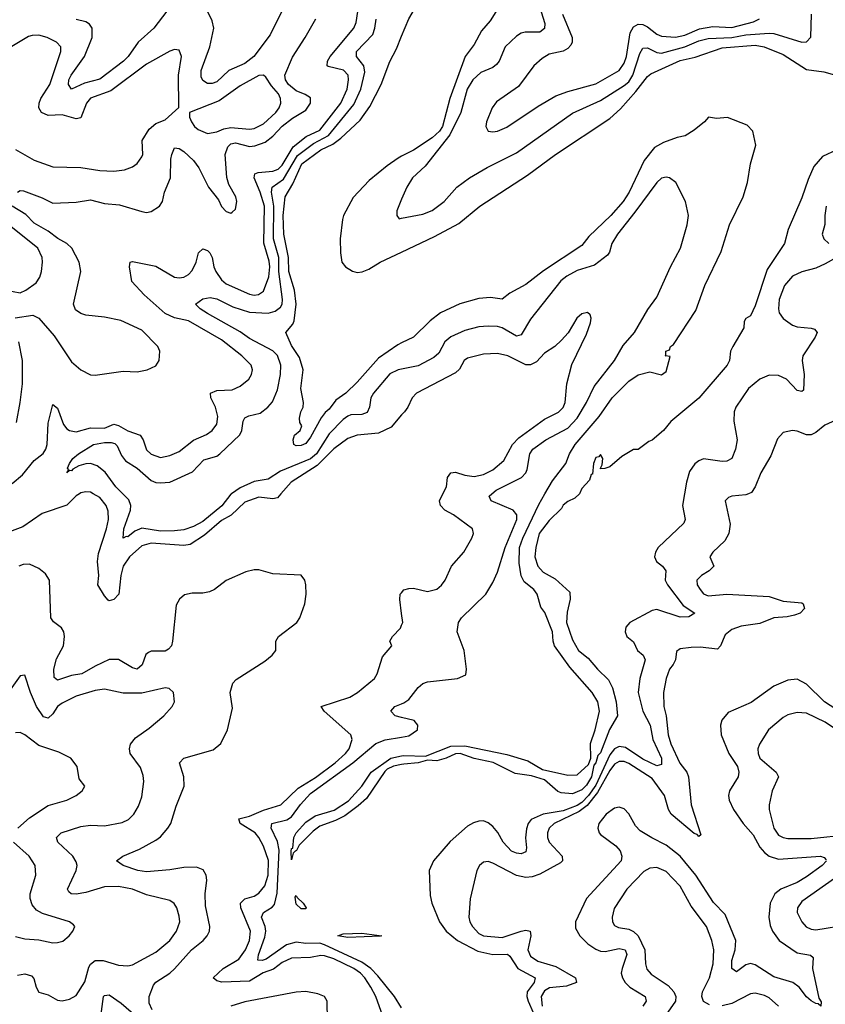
# Model space of a CAD drawing. Header units: inches. Extents: x 1843162 to 1959474, y 907081 to 1016326.
# Tile 561 of 656: x 1938368 to 1941810, y 957817 to 962027. Entities that reach past the tile are written whole.
import ezdxf

# ---------------------------------------------------------------- set-up
doc = ezdxf.new("R2010")
doc.units = ezdxf.units.IN
doc.header["$MEASUREMENT"] = 0
for name, color, linetype in [('B9935', 7, 'Continuous'), ('B9936', 7, 'Continuous'), ('B9945', 7, 'Continuous'), ('B9946', 7, 'Continuous')]:
    doc.layers.add(name, color=color, linetype=linetype)

msp = doc.modelspace()

# ---------------------------------------------------------------- linework, layer by layer
at = {"layer": 'B9935', "color": 5}
for points, elevation in [([(1938624, 960000), (1938610, 959990.8), (1938569.5, 959950.6), (1938463.8, 959916.2), (1938381.4, 959858.6), (1938312.6, 959832.6)], 480), ([(1939484.5, 960000), (1939470, 959983.2), (1939450, 959978.9), (1939390, 959985.6), (1939330, 959964), (1939272, 959908), (1939230, 959885.4), (1939157.7, 959822.3), (1939096.5, 959783.5), (1939070, 959778.8), (1938930, 959788.1), (1938890, 959778), (1938837.7, 959730), (1938810.5, 959690), (1938800.7, 959650), (1938791.2, 959570), (1938770, 959547.5), (1938750, 959542.6), (1938745.6, 959545.6), (1938730, 959563.1), (1938702.4, 959610), (1938706.7, 959650), (1938701.2, 959710), (1938704.3, 959744.3), (1938739.6, 959850), (1938747.3, 959890), (1938746.1, 959926.1), (1938737, 959950), (1938710, 959984.4), (1938682.2, 960000)], 480), ([(1939273.6, 960000), (1939270, 959997.5), (1939231.3, 959948.7), (1939150, 959881.5), (1939110, 959859.6), (1939070, 959845.4), (1939030, 959840.8), (1938970, 959839.9), (1938890, 959852.2), (1938860.6, 959839.4), (1938830, 959815.1), (1938823.4, 959816.6), (1938810, 959809.7), (1938813.6, 959850), (1938840.9, 959930), (1938843, 959950), (1938834.6, 959974.6), (1938809.3, 960000)], 460), ([(1938933.9, 957794), (1938921.6, 957821.6), (1938921.1, 957850), (1938940.4, 957899.6), (1938950, 957911.4), (1939009.8, 957950), (1939030, 957968.4), (1939102.8, 958050), (1939151.3, 958090), (1939169.2, 958110), (1939178.7, 958130), (1939181, 958150), (1939161.7, 958238.3), (1939161.1, 958290), (1939167.3, 958347.3), (1939164.5, 958370), (1939151.9, 958391.9), (1939123.4, 958403.4), (1939070, 958402.5), (1939010, 958392.6), (1938910, 958384.3), (1938872.3, 958390), (1938809.6, 958410), (1938782, 958430), (1938809.4, 958450), (1938879.9, 958480.1), (1938950, 958518.5), (1938970, 958533.7), (1939001.6, 958570), (1939013.5, 958590), (1939036, 958664), (1939070.7, 958750), (1939068.9, 958790), (1939051.2, 958850), (1939070, 958870.2), (1939195.2, 958904.8), (1939227.8, 958932.2), (1939255.5, 958990), (1939276.7, 959083.3), (1939267.6, 959150), (1939278.8, 959190), (1939293.5, 959206.5), (1939415.2, 959284.8), (1939446.6, 959310), (1939463.1, 959330), (1939462.2, 959370), (1939473.7, 959390), (1939552.2, 959450), (1939565, 959470), (1939586.4, 959530), (1939591.8, 959570), (1939590.9, 959610.9), (1939586, 959630), (1939570, 959651.5), (1939450, 959657.7), (1939390, 959674.6), (1939370, 959674.8), (1939334.3, 959665.7), (1939250, 959628.8), (1939200.2, 959590), (1939179.5, 959580.5), (1939150, 959574.4), (1939104.7, 959575.3), (1939072, 959568), (1939050.2, 959549.8), (1939036.3, 959523.7), (1939021, 959370), (1939016.8, 959350), (1939004.5, 959335.5), (1938990, 959327.5), (1938930, 959327.3), (1938918, 959322), (1938907.7, 959312.3), (1938891.4, 959268.6), (1938870, 959250.6), (1938850, 959255.5), (1938790.7, 959290.7), (1938750, 959291.4), (1938690, 959263.5), (1938633.8, 959230), (1938590, 959222.7), (1938530, 959203.6), (1938514.8, 959214.8), (1938513.6, 959250), (1938525.9, 959294.1), (1938555.3, 959350), (1938559.9, 959390), (1938556.2, 959410), (1938547.1, 959427.2), (1938512.6, 959452.6), (1938501.3, 959470), (1938495, 959630), (1938478.2, 959658.2), (1938450, 959680.2), (1938410, 959698.3), (1938382.7, 959697.3), (1938364.2, 959690)], 520), ([(1940000, 959488), (1939992, 959548), (1939994, 959570), (1940000, 959577)], 480), ([(1939926.7, 957746.7), (1939890.3, 957850), (1939868.5, 957890), (1939842.7, 957930), (1939824.2, 957950), (1939796.1, 957970), (1939710, 958011.8), (1939670, 958025), (1939654.5, 958025.5), (1939610, 958017.1), (1939530, 958014.1), (1939490, 957996.4), (1939452.4, 957967.6), (1939408.8, 957951.2), (1939350, 957916.4), (1939231.6, 957911.6), (1939210, 957917), (1939194.8, 957930), (1939237.9, 957970), (1939304.1, 958010), (1939333.3, 958050), (1939350.6, 958090), (1939354.6, 958130), (1939312.2, 958230), (1939311.2, 958250), (1939330, 958268.2), (1939370, 958279.6), (1939390, 958292.5), (1939415.6, 958324.4), (1939429.6, 958370), (1939431.4, 958431.4), (1939410, 958494), (1939390.4, 958530), (1939373.6, 958550), (1939309.8, 958590), (1939304.4, 958610), (1939350, 958621.1), (1939410, 958646.8), (1939483.2, 958670), (1939558.4, 958741.6), (1939632.5, 958787.5), (1939716, 958850), (1939760.1, 958890), (1939775.8, 958910), (1939788.6, 958950), (1939783.2, 958970), (1939668.5, 959070), (1939655.6, 959090), (1939778.9, 959130), (1939812, 959150), (1939884.4, 959210), (1939895, 959230), (1939917.9, 959302.1), (1939958, 959350), (1939949.4, 959370), (1939960.9, 959390), (1939994.7, 959425.3), (1940000, 959438)], 480), ([(1938358.7, 957941.3), (1938390, 957947.1), (1938418.9, 957938.9), (1938428.2, 957928.2), (1938438.6, 957890), (1938450, 957869.3), (1938490, 957858.4), (1938530, 957834.4), (1938550, 957832.4), (1938581.2, 957838.8), (1938610, 957854.9), (1938646.8, 957913.2), (1938663.6, 957976.4), (1938670.7, 957989.3), (1938690, 958004.5), (1938725, 958005), (1938790, 957983.9), (1938830, 957981.5), (1938850, 957986.5), (1938950, 958039.7), (1939009.8, 958090), (1939038, 958130), (1939051.7, 958170), (1939050, 958194), (1939039.3, 958230), (1939028.1, 958248.1), (1939010, 958260.4), (1938910, 958285.4), (1938849.4, 958309.4), (1938790, 958321.2), (1938730, 958319.9), (1938650, 958295.4), (1938610, 958288.1), (1938587.6, 958290), (1938577.8, 958297.8), (1938571.7, 958310), (1938609.8, 958390), (1938613.4, 958410), (1938610, 958426), (1938595.4, 958450), (1938530.8, 958510), (1938525.1, 958530), (1938545.6, 958550), (1938630, 958576.8), (1938670, 958582.5), (1938730, 958580.1), (1938806, 958594), (1938832.4, 958607.6), (1938856, 958630), (1938876.3, 958663.7), (1938890, 958704.9), (1938898, 958770), (1938895.4, 958795.4), (1938883.9, 958830), (1938840.6, 958890), (1938837, 958910), (1938841, 958930), (1938862.9, 958957.1), (1938921.7, 958998.3), (1938983.6, 959050), (1939019.3, 959090), (1939029.2, 959110), (1939025.2, 959150), (1939007, 959167), (1938990, 959169.6), (1938890, 959148), (1938810, 959148), (1938730, 959164.2), (1938690, 959159), (1938610, 959134.5), (1938550, 959104.6), (1938529.4, 959090.6), (1938510, 959058.8), (1938490, 959040.9), (1938470, 959046.7), (1938440.4, 959090), (1938414, 959150), (1938390, 959223.7), (1938370, 959222), (1938250, 959055.9)], 540), ([(1940000, 959043.1), (1939971.8, 959050), (1939954.3, 959070), (1939971.5, 959090), (1940000, 959101.6)], 460), ([(1938359.9, 958570), (1938410, 958614.3), (1938490, 958667.3), (1938570, 958689.3), (1938609.6, 958710), (1938635.6, 958730), (1938647, 958750), (1938621.5, 958781.5), (1938613.5, 958833.5), (1938586, 958870), (1938535.5, 958895.6), (1938450, 958923.5), (1938390, 958969.8), (1938370, 958979.8), (1938350, 958978.5)], 560), ([(1940000, 957802.1), (1939969.1, 957850), (1939898.6, 957938.6), (1939867.7, 957970), (1939830, 957997.8), (1939670, 958072.2), (1939650, 958078), (1939590, 958076.5), (1939550, 958082.4), (1939508, 958072), (1939421, 958010), (1939403.9, 958003.9), (1939385.3, 958005.3), (1939388.3, 958028.3), (1939415.8, 958104.2), (1939419.9, 958130), (1939417.1, 958150), (1939401.5, 958190), (1939409.3, 958210), (1939446.8, 958233.2), (1939456.2, 958243.8), (1939468.3, 958291.7), (1939476.3, 958476.3), (1939470, 958513.6), (1939441.8, 958570), (1939446, 958590), (1939510, 958605.6), (1939530, 958618.7), (1939568.1, 958671.9), (1939610, 958717.9), (1939791, 958849), (1939890, 958932.5), (1939930, 958948.4), (1940000, 958959.7)], 460), ([(1940000, 958842.2), (1939965.3, 958834.7), (1939937.6, 958822.4), (1939927.6, 958812.4), (1939850, 958697.4), (1939813.9, 958666.1), (1939756.9, 958623.1), (1939717, 958603), (1939650, 958579.1), (1939621.8, 958558.1), (1939562.4, 958497.6), (1939550, 958472.3), (1939546.8, 958473.2), (1939537.1, 958462.9), (1939530, 958435.3), (1939528.6, 958470), (1939530, 958482.8), (1939535.1, 958484.9), (1939539.8, 958530), (1939549.8, 958550), (1939590, 958595.9), (1939630, 958622.7), (1939712.2, 958647.8), (1939773, 958687), (1939829.7, 958750), (1939869.7, 958810), (1939954, 958870), (1940000, 958879.3)], 440), ([(1938350, 958107.5), (1938390, 958096.5), (1938450, 958093.2), (1938510, 958080.7), (1938530, 958081.5), (1938552.4, 958087.6), (1938579.7, 958110), (1938595.6, 958130), (1938603.7, 958150), (1938597.7, 958157.7), (1938581.2, 958170), (1938465, 958205), (1938440.2, 958220.2), (1938421.9, 958241.9), (1938412.8, 958270), (1938413, 958290), (1938437.6, 958370), (1938434, 958410), (1938408.7, 958450), (1938341.5, 958510)], 560), ([(1938714.9, 957765.1), (1938726.6, 957850), (1938730, 957855.5), (1938750, 957857.6), (1938802.2, 957822.2), (1938887.4, 957747.4)], 520), ([(1939683.2, 957750), (1939682.3, 957830), (1939669.7, 957850), (1939642.5, 957862.5), (1939590, 957871.3), (1939550, 957869), (1939330, 957828.3), (1939270, 957808.8)], 520)]:
    msp.add_lwpolyline(points, dxfattribs=dict(at, elevation=elevation))
at = {"layer": 'B9935', "color": 5, "elevation": 440}
for points in [[(1939570, 958225.1), (1939550, 958245.6), (1939544.4, 958275.6), (1939550, 958282.8), (1939553.8, 958273.8), (1939579.5, 958250), (1939592, 958230), (1939590, 958226)], [(1939770, 958102.3), (1939727.6, 958110), (1939750, 958118.7), (1939830, 958120.7), (1939916, 958110), (1939910, 958108.2)]]:
    msp.add_lwpolyline(points, close=True, dxfattribs=at)
at = {"layer": 'B9936', "color": 5}
for points, elevation in [([(1938336, 960044), (1938379.5, 960080.5), (1938430, 960141.5), (1938467.7, 960172.3), (1938480.1, 960190), (1938485.4, 960210), (1938490, 960302), (1938510, 960381.3), (1938530, 960366.5), (1938555.7, 960295.7), (1938570, 960276.8), (1938581.5, 960270), (1938610, 960264.1), (1938670, 960281.6), (1938730, 960280.9), (1938770, 960297.3), (1938790, 960292.4), (1938830, 960268.3), (1938882.7, 960250), (1938895.1, 960230), (1938910, 960187.5), (1938930, 960169.5), (1938970, 960154.8), (1939010, 960163.5), (1939050, 960180.5), (1939110, 960229.2), (1939166.9, 960253.1), (1939190.6, 960270), (1939210, 960297), (1939214.9, 960330), (1939204.1, 960370), (1939184.6, 960410), (1939183.7, 960430), (1939210, 960441), (1939275.8, 960444.2), (1939310, 960459.3), (1939346.4, 960490), (1939358.4, 960510), (1939362.2, 960530), (1939356.5, 960550), (1939317.7, 960590), (1939230, 960658.5), (1939090, 960738.9), (1939030, 960751.5), (1938990, 960770.7), (1938899.5, 960850), (1938847.5, 960907.5), (1938837.7, 960970), (1938839.5, 960990), (1938850, 960993.4), (1938950, 960973.1), (1939030, 960926.5), (1939050, 960923.1), (1939070, 960926.4), (1939090, 960937.6), (1939105.1, 960954.9), (1939122.7, 960990), (1939131.6, 961030), (1939150, 961047.6), (1939170, 961039.6), (1939179.8, 961030), (1939190.8, 961010), (1939197, 960970), (1939206.2, 960950), (1939230, 960913.9), (1939250, 960897.2), (1939350, 960853.3), (1939370, 960849.6), (1939387.8, 960852.2), (1939410, 960865.5), (1939432.1, 960928), (1939437.2, 960970), (1939434.3, 960994.3), (1939411.8, 961071.8), (1939413.8, 961230), (1939395.9, 961290), (1939369.2, 961350), (1939372.8, 961367.2), (1939386.4, 961373.6), (1939450, 961379.5), (1939472.7, 961387.3), (1939490, 961404.4), (1939537, 961483), (1939592.4, 961527.6), (1939650, 961554.6), (1939740.6, 961670), (1939766.8, 961730), (1939773.3, 961770), (1939771.5, 961790), (1939751.2, 961811.2), (1939686.5, 961826.5), (1939682, 961830), (1939682.6, 961850), (1939694.4, 961870), (1939796.1, 961990), (1939805.4, 962014.6), (1939816.6, 962090)], 480), ([(1938996.8, 962063.2), (1938940.8, 961990), (1938874.2, 961930), (1938831.4, 961870), (1938811.1, 961848.9), (1938710, 961772.5), (1938644.8, 961755.2), (1938590, 961729), (1938576.2, 961750), (1938578.4, 961770), (1938587.8, 961790), (1938645.2, 961870), (1938677.3, 961950), (1938677.9, 961990), (1938666.9, 962006.9), (1938650, 962017.9), (1938610, 962027)], 520), ([(1939490, 962066.6), (1939438.6, 961961.4), (1939369.1, 961870), (1939330, 961838.9), (1939262.2, 961810), (1939210, 961760.3), (1939190, 961753.9), (1939170, 961753.7), (1939150, 961766.1), (1939142.8, 961782.8), (1939143.6, 961810), (1939180.8, 961910), (1939197.2, 961990), (1939190, 962021.7), (1939168.1, 962068.1)], 520), ([(1938358.9, 961290), (1938370, 961296.3), (1938384.4, 961295.6), (1938464.6, 961264.6), (1938510, 961242), (1938610, 961246), (1938670, 961256), (1938730, 961240.4), (1938795.1, 961235.1), (1938890, 961206.6), (1938910, 961203), (1938930, 961207.3), (1938965.8, 961230), (1938978.4, 961250), (1938986.6, 961290), (1939012.5, 961350), (1939014.4, 961430), (1939017.5, 961450), (1939030, 961478.9), (1939050, 961476.3), (1939070, 961462.7), (1939110, 961424.6), (1939133, 961393), (1939175.4, 961310), (1939216.9, 961256.9), (1939230, 961227.6), (1939250, 961206.9), (1939270, 961200.2), (1939276, 961204), (1939290, 961216.4), (1939295.2, 961250), (1939291.8, 961270), (1939261.6, 961321.6), (1939252.7, 961352.7), (1939246, 961450), (1939256.7, 961483.3), (1939270, 961496.3), (1939290, 961500.7), (1939350, 961484.2), (1939372.9, 961487.1), (1939416.4, 961503.6), (1939450, 961528.2), (1939490, 961571.9), (1939534.2, 961605.8), (1939590, 961640.1), (1939611.1, 961670), (1939610, 961692.9), (1939587.5, 961707.5), (1939550, 961721.9), (1939516.9, 961750), (1939504.3, 961770), (1939501.4, 961790), (1939533.2, 961866.8), (1939588.2, 961950), (1939633.7, 962030)], 520), ([(1938809.3, 960000), (1938779.5, 960030), (1938732.7, 960092.7), (1938698.8, 960118.8), (1938670, 960129.8), (1938650, 960128.4), (1938620.4, 960119.6), (1938594.6, 960105.4), (1938590, 960098.4), (1938580.5, 960099.5), (1938569.4, 960089.4), (1938578, 960102), (1938572.7, 960110), (1938581.1, 960130), (1938595.4, 960150), (1938619.7, 960170), (1938683.1, 960210), (1938730, 960218.8), (1938758.4, 960218.4), (1938774.2, 960214.1), (1938785.2, 960205.2), (1938802.9, 960162.9), (1938820.3, 960140.3), (1938870, 960109), (1938930, 960056.3), (1938950, 960047.8), (1938970, 960046.2), (1939010, 960050.1), (1939105.7, 960094.3), (1939154.6, 960145.4), (1939210, 960160.1), (1939223, 960170), (1939308.3, 960251.7), (1939317.7, 960270), (1939322.8, 960310), (1939330, 960324), (1939347.3, 960332.7), (1939395.3, 960344.7), (1939428, 960370), (1939447.6, 960392.4), (1939470, 960444.9), (1939481.9, 960510), (1939483.8, 960550), (1939470, 960590.5), (1939450, 960611.2), (1939350, 960664.2), (1939310, 960691.9), (1939169.8, 960770), (1939138.5, 960790), (1939118.7, 960810), (1939150, 960832.7), (1939181.7, 960838.3), (1939210, 960833.7), (1939278.6, 960798.6), (1939350, 960775.7), (1939430, 960772.4), (1939459.8, 960780.2), (1939482.1, 960797.9), (1939489.4, 960810), (1939490.8, 960830), (1939475.3, 960950), (1939474.6, 961010), (1939451.9, 961090), (1939454.3, 961230), (1939444.5, 961290), (1939446.1, 961310), (1939495.5, 961344.5), (1939554.3, 961445.7), (1939623.2, 961496.8), (1939687.8, 961532.2), (1939795.3, 961664.7), (1939826.2, 961730), (1939843, 961803), (1939838.1, 961830), (1939806.9, 961870), (1939807.3, 961890), (1939876.9, 961963.1), (1939885.9, 961990), (1939890.4, 962029.6)], 460), ([(1938350, 961471.5), (1938430, 961426), (1938510, 961397.8), (1938630, 961394.4), (1938710, 961382.2), (1938770, 961378.5), (1938815.2, 961384.8), (1938850, 961398), (1938870, 961411.7), (1938890, 961440.5), (1938893.5, 961450), (1938891.2, 961510), (1938921.4, 961558.6), (1938950, 961583.1), (1938990, 961598.8), (1939048.2, 961651.8), (1939046.8, 961790), (1939059.2, 961870), (1939050, 961896.2), (1939030, 961898.9), (1939010, 961892.1), (1938910, 961836.3), (1938757.3, 961722.7), (1938670, 961691.3), (1938653.5, 961670), (1938630, 961607.6), (1938610, 961602.6), (1938550, 961619.9), (1938490, 961616.7), (1938461.6, 961630), (1938449.9, 961650), (1938451.1, 961670), (1938458.8, 961690), (1938496.4, 961750), (1938543.2, 961890), (1938543.5, 961910), (1938525.7, 961930), (1938486, 961950), (1938450, 961960.1), (1938421.2, 961958.8), (1938405.9, 961954.1), (1938305.4, 961894.6)], 540), ([(1940000, 960644.8), (1939983.5, 960636.5), (1939900.8, 960579.2), (1939810, 960477.2), (1939761.1, 960430), (1939719.4, 960400.6), (1939690, 960361.5), (1939673.3, 960346.7), (1939655.6, 960324.4), (1939610, 960241.6), (1939590, 960215.1), (1939570, 960206), (1939550, 960205.1), (1939539, 960210), (1939537.2, 960230), (1939542.7, 960250), (1939566.6, 960270), (1939574, 960290), (1939564.5, 960304.5), (1939563.1, 960323.1), (1939568.9, 960350), (1939579.7, 960370), (1939581, 960390), (1939569.1, 960450), (1939578.6, 960530), (1939563.1, 960583.1), (1939530, 960633.6), (1939505.6, 960690), (1939535.4, 960724.6), (1939541.4, 960738.6), (1939549.6, 960810), (1939542.1, 960870), (1939517.6, 960950), (1939516.9, 961010), (1939497, 961110), (1939494.2, 961190), (1939502.3, 961270), (1939535.7, 961324.3), (1939573, 961410), (1939655.3, 961470), (1939705.7, 961494.3), (1939740.2, 961519.8), (1939823.2, 961596.8), (1939864.1, 961655.9), (1939912.1, 961750), (1939950, 961847.7), (1939977.9, 961902.1), (1940000, 961955.7)], 440), ([(1940000, 961443.3), (1939984.7, 961435.3), (1939937.5, 961402.5), (1939860.9, 961339.1), (1939793.2, 961266.8), (1939750.9, 961190), (1939747.4, 961172.6), (1939737.1, 961090), (1939738.5, 961030), (1939745, 960990), (1939760.2, 960970), (1939790, 960951.2), (1939810, 960946.3), (1939831.3, 960948.7), (1939859.9, 960960.1), (1939907.5, 960990), (1940000, 961033.2)], 440), ([(1938348.4, 960751.6), (1938423.9, 960763.9), (1938450.5, 960750.5), (1938515.6, 960675.6), (1938590, 960563.5), (1938630, 960529.4), (1938670, 960508.6), (1938690, 960507.5), (1938810, 960524.1), (1938870, 960520.6), (1938912.3, 960530), (1938950, 960546.7), (1938963.5, 960570), (1938967.1, 960610), (1938958, 960630), (1938890, 960699.2), (1938800.4, 960740.3), (1938730, 960755.1), (1938650, 960763), (1938628.9, 960770), (1938606.8, 960786.8), (1938598.5, 960810), (1938629.2, 960950), (1938621.7, 960990), (1938591.5, 961050), (1938569.9, 961069.9), (1938531.1, 961091.1), (1938490, 961123.1), (1938430, 961156.5), (1938393.8, 961193.8), (1938335.4, 961230)], 520), ([(1940000, 961259), (1939979.1, 961210), (1939978.8, 961190), (1939990, 961176), (1940000, 961177.9)], 460), ([(1938310.1, 960870.1), (1938370, 960859.4), (1938394.3, 960870), (1938437.8, 960902.2), (1938454.1, 960925.9), (1938461, 960950), (1938466, 960990), (1938463.5, 961010), (1938445, 961050), (1938330, 961142.5)], 540), ([(1938354.9, 960305.1), (1938370.6, 960390), (1938379.6, 960470), (1938379.9, 960570), (1938364.2, 960650)], 520), ([(1940000, 960533), (1939984.4, 960530), (1939950, 960512.9), (1939879.2, 960430), (1939868.6, 960410), (1939862, 960370), (1939852.4, 960347.6), (1939830, 960338.9), (1939783.3, 960336.7), (1939770, 960332.2), (1939750, 960316.7), (1939690, 960255.9), (1939635.5, 960170), (1939610, 960149.3), (1939483, 960097), (1939430, 960062.4), (1939370, 960052.9), (1939310, 960024.9), (1939273.6, 960000)], 460), ([(1940000, 960336.8), (1939954.8, 960285.2), (1939900.6, 960259.4), (1939810, 960250.8), (1939770, 960235.5), (1939710, 960191.8), (1939639.4, 960120.6), (1939527.8, 960050), (1939484.5, 960000)], 480), ([(1938682.2, 960000), (1938670, 960006.9), (1938650, 960008.5), (1938630, 960003.9), (1938624, 960000)], 480)]:
    msp.add_lwpolyline(points, dxfattribs=dict(at, elevation=elevation))
at = {"layer": 'B9936', "color": 5, "elevation": 540}
msp.add_lwpolyline([(1939410, 961788.8), (1939390, 961787.4), (1939310, 961743.4), (1939219.7, 961680.3), (1939093.4, 961630), (1939093.7, 961610), (1939102, 961590), (1939114.3, 961570), (1939130, 961557.6), (1939170, 961540.6), (1939210, 961546.7), (1939240.5, 961559.5), (1939270, 961565.1), (1939350, 961558.7), (1939370, 961561.6), (1939410, 961581.3), (1939463, 961630), (1939477.3, 961650), (1939484.2, 961670), (1939482.7, 961690), (1939474.1, 961710), (1939444, 961744), (1939420.4, 961780.4)], close=True, dxfattribs=at)
at = {"layer": 'B9945', "color": 5}
for points, elevation in [([(1940759.8, 960000), (1940739.5, 959980.5), (1940710, 959966.6), (1940690, 959951.1), (1940682.8, 959937.3), (1940630, 959885.6), (1940587.5, 959830), (1940572.6, 959770), (1940569.4, 959730.6), (1940582.3, 959690), (1940604.7, 959664.7), (1940656.2, 959636.2), (1940719.2, 959579.2), (1940720.3, 959550), (1940706.5, 959493.5), (1940704.5, 959450), (1940730, 959375.5), (1940756.1, 959330), (1940796.8, 959296.8), (1940836.1, 959250), (1940883.8, 959203.8), (1940901.3, 959170), (1940916.8, 959110), (1940922, 959050), (1940888.2, 958991.8), (1940850, 958892.9), (1940838.7, 958881.3), (1940830, 958849.8), (1940820.8, 958839.2), (1940811.3, 958790), (1940790, 958754.5), (1940770, 958734), (1940730, 958716.8), (1940681.7, 958721.7), (1940667.2, 958727.2), (1940610, 958776.4), (1940554.2, 958794.2), (1940484.7, 958804.7), (1940390.9, 958850.9), (1940310, 958868.4), (1940250, 958889.8), (1940230, 958887.8), (1940190, 958869.8), (1940150, 958858.5), (1940110, 958860.5), (1940071.1, 958848.9), (1940010, 958844.4), (1940000, 958842.2)], 440), ([(1940000, 958879.3), (1940010, 958881.4), (1940102, 958878), (1940210, 958920.8), (1940270, 958922.3), (1940450, 958885.2), (1940538.5, 958858.5), (1940601.3, 958821.3), (1940710, 958796.3), (1940750, 958798.4), (1940797.6, 958842.4), (1940808.9, 958870), (1940807.2, 958932.8), (1940827.2, 958990), (1940844.7, 959070), (1940838, 959110), (1940813.7, 959150), (1940719, 959259), (1940653.1, 959350), (1940646.9, 959370), (1940644.8, 959410), (1940612.2, 959492.2), (1940595.3, 959515.3), (1940578.9, 959570), (1940564.5, 959590), (1940524, 959624), (1940510, 959649.2), (1940502.5, 959702.5), (1940503.3, 959770), (1940517.1, 959810), (1940585.5, 959954.5), (1940612.4, 960000)], 440), ([(1940000, 959101.6), (1940010, 959105.7), (1940030, 959121), (1940070, 959171.6), (1940090, 959189.2), (1940110, 959196.5), (1940238, 959210), (1940274.9, 959225.1), (1940277, 959250), (1940267.7, 959330), (1940236.5, 959410), (1940243.4, 959450), (1940255.4, 959470), (1940359.4, 959570), (1940390, 959620.3), (1940410, 959665.3), (1940442, 959770), (1940491.9, 959890), (1940492.8, 959910), (1940476.5, 959930), (1940381.8, 959970), (1940373.6, 959990), (1940385.4, 960000)], 460), ([(1940000, 959577), (1940010, 959588.7), (1940030, 959594.4), (1940050, 959595.8), (1940110, 959582.3), (1940150, 959592), (1940170, 959608.5), (1940185.4, 959630), (1940213.3, 959690), (1940265.7, 959750), (1940300.5, 959810), (1940306.3, 959830), (1940302.9, 959850), (1940221.5, 959910), (1940184.5, 959930), (1940165.6, 959950), (1940161.9, 959970), (1940176.6, 960000)], 480), ([(1941208.5, 960000), (1941200.2, 959950), (1941211, 959890), (1941206.3, 959873.7), (1941096.5, 959770), (1941084.4, 959750), (1941080.8, 959730), (1941089.2, 959710), (1941114.4, 959690), (1941128.2, 959670), (1941125.2, 959630), (1941136.1, 959610), (1941202.5, 959522.5), (1941253, 959490), (1941226.3, 959473.7), (1941190, 959472.2), (1941090, 959504.7), (1941070, 959500.2), (1940974.9, 959450), (1940957.3, 959430), (1940954.3, 959410), (1940962.4, 959390), (1940990, 959367.4), (1941008.1, 959330), (1941031.8, 959310), (1941040.1, 959290), (1941017.1, 959210), (1941010.6, 959150), (1941030.1, 959070), (1941061.1, 959010), (1941073, 958950), (1941109.7, 958870), (1941110, 958842.3), (1941090, 958836.6), (1941030, 958865), (1940955.8, 958915.8), (1940930, 958919.8), (1940910, 958908.8), (1940890, 958883.6), (1940830, 958754.7), (1940798.7, 958710), (1940770, 958680.1), (1940750, 958666.5), (1940690, 958643.9), (1940605.2, 958630), (1940553, 958607), (1940540.1, 958590), (1940532.8, 958567.2), (1940529.1, 958529.1), (1940533.9, 958486.1), (1940530, 958469.8), (1940510, 958461), (1940490, 958463.2), (1940470, 958471.9), (1940434, 958510), (1940411.2, 958551.2), (1940390, 958577.4), (1940370, 958593.3), (1940350, 958601.1), (1940330, 958600.5), (1940306.5, 958593.5), (1940281.3, 958578.7), (1940206.9, 958513.1), (1940136.5, 958430), (1940116.9, 958390), (1940122.5, 958282.5), (1940129.3, 958250), (1940161.3, 958170), (1940190.1, 958130), (1940239.2, 958090), (1940325, 958045), (1940390, 958030.1), (1940451.8, 958031.8), (1940462.4, 958022.4), (1940495.7, 957970), (1940570.1, 957930), (1940565.6, 957910), (1940536.1, 957870), (1940535.2, 957850), (1940540.7, 957830), (1940562.3, 957782.3)], 460), ([(1941481.8, 960000), (1941470, 959995.1), (1941410.5, 959989.5), (1941396.3, 959983.7), (1941382.8, 959970), (1941403.1, 959870), (1941398.2, 959830), (1941381.4, 959798.6), (1941329.4, 959750.6), (1941317.4, 959730), (1941333.7, 959690), (1941314.3, 959670), (1941280.7, 959650), (1941260.5, 959630), (1941262.7, 959610), (1941275, 959590), (1941290, 959571.8), (1941310, 959564.2), (1941390, 959571), (1941570, 959561.2), (1941630, 959540.5), (1941710, 959533.8), (1941716, 959530), (1941721.7, 959510), (1941702.4, 959490), (1941679.1, 959480.9), (1941646.4, 959473.6), (1941590, 959469.9), (1941530, 959445.2), (1941450, 959434.4), (1941410, 959419.2), (1941382.8, 959397.2), (1941362.5, 959350), (1941350, 959335.9), (1941276.1, 959343.9), (1941236.8, 959343.2), (1941190, 959337.2), (1941174.5, 959325.5), (1941169.4, 959290), (1941160.6, 959270), (1941143.7, 959250), (1941130.1, 959209.9), (1941118.6, 959150), (1941119.8, 959090), (1941130.6, 959050), (1941138.6, 958970), (1941150, 958931.5), (1941188.7, 958848.7), (1941218.4, 958810), (1941225.4, 958790), (1941237, 958670), (1941278.7, 958541.3), (1941270, 958534.3), (1941263.2, 958543.2), (1941250, 958546.8), (1941152, 958630), (1941140.5, 958650), (1941122.8, 958710), (1941070, 958782.6), (1940970, 958847.3), (1940950, 958855.1), (1940930, 958855.8), (1940910, 958843.3), (1940890, 958816.2), (1940837, 958723), (1940792.9, 958667.1), (1940758.9, 958641.1), (1940651.1, 958590), (1940630.6, 958570), (1940622.6, 958550), (1940622.8, 958530), (1940630.6, 958510), (1940685.1, 958450), (1940687.1, 958430), (1940678.2, 958421.8), (1940590, 958373.4), (1940557.5, 958362.5), (1940530, 958359.9), (1940490, 958368), (1940390, 958421.3), (1940370, 958428), (1940350, 958425.1), (1940332.9, 958410), (1940321.2, 958390), (1940292.1, 958267.9), (1940287.2, 958190), (1940291.6, 958170), (1940302, 958150), (1940330, 958120.4), (1940350, 958109.6), (1940430, 958102.3), (1940510.1, 958130.1), (1940530, 958134), (1940548.4, 958130), (1940552.4, 958110), (1940539.7, 958050), (1940550, 958022.4), (1940581.8, 958001.8), (1940659.1, 957979.1), (1940743, 957930), (1940747.5, 957910), (1940704.7, 957895.3), (1940632.2, 957887.8), (1940610, 957874.6), (1940595.7, 957850), (1940601, 957810)], 480), ([(1940000, 959438), (1940005.1, 959450), (1940000, 959488)], 480), ([(1941899.7, 959050), (1941806.5, 959110), (1941730, 959185.9), (1941690, 959207.3), (1941650, 959203), (1941590, 959177.8), (1941493, 959107), (1941395.4, 959064.6), (1941367.5, 959032.5), (1941361.8, 959010), (1941365.1, 958970), (1941398.1, 958890), (1941434.6, 958834.6), (1941441.2, 958810), (1941437.2, 958790), (1941400.4, 958730), (1941396.6, 958710), (1941399.1, 958690), (1941417.4, 958650), (1941459.8, 958590), (1941501.3, 958541.3), (1941530, 958489.5), (1941550, 958466.1), (1941570, 958451.2), (1941610, 958437.8), (1941790, 958450.1), (1941805.4, 958445.4), (1941814.2, 958434.2)], 520), ([(1940000, 958959.7), (1940030, 958964.6), (1940067.9, 958990), (1940069.8, 959010), (1940053.5, 959030), (1940000, 959043.1)], 460), ([(1941850, 958996.5), (1941810, 959023.4), (1941730, 959061.4), (1941690, 959064.1), (1941650, 959054.3), (1941630, 959044), (1941567.1, 958990), (1941528.3, 958930), (1941521.8, 958910), (1941522.7, 958890), (1941530.2, 958870), (1941600.2, 958810), (1941610.2, 958790), (1941583.5, 958730), (1941570.2, 958670), (1941570.2, 958650), (1941590.1, 958570), (1941610, 958540.5), (1941630, 958530.1), (1941650, 958526.5), (1941750, 958526.5), (1941910, 958543.6)], 540), ([(1941815.2, 958430), (1941796.6, 958410), (1941730, 958361.8), (1941690, 958338.4), (1941620.5, 958310), (1941594.4, 958290), (1941573.9, 958250), (1941568.7, 958190), (1941574.8, 958154.8), (1941584.6, 958130), (1941612.7, 958090), (1941690, 958037), (1941747.1, 958027.1), (1941757.5, 958017.5), (1941754.8, 957970), (1941782.9, 957842.9), (1941792.2, 957827.8), (1941791, 957810), (1941779.7, 957819.8), (1941770, 957820.4), (1941750, 957832.1), (1941730, 957849.8), (1941698.3, 957890), (1941670.7, 957910.7), (1941590, 957934.9), (1941510, 957986.6), (1941490, 957991.4), (1941470, 957985.6), (1941430, 957956.2), (1941411, 957970), (1941410, 958004.9), (1941424.5, 958050), (1941428.1, 958090), (1941381.6, 958201.6), (1941331.8, 958251.8), (1941257, 958370), (1941190, 958449.9), (1941130, 958497.9), (1941068.3, 958528.3), (1941019.1, 958559.1), (1940999.7, 958579.7), (1940970, 958630.9), (1940950, 958653.5), (1940937.9, 958657.9), (1940930, 958660.2), (1940910, 958655.4), (1940873.7, 958630), (1940841.9, 958590), (1940837.8, 958570), (1940843.5, 958550), (1940850, 958542.9), (1940914.6, 958494.6), (1940934, 958474), (1940941.3, 958450), (1940937.5, 958430), (1940790.1, 958270), (1940742.7, 958170), (1940743.3, 958143.3), (1940761.2, 958110), (1940795.6, 958075.6), (1940830, 958052.7), (1940850, 958045), (1940870, 958043.6), (1940930, 958055.7), (1940955.3, 958050), (1940962.4, 958030), (1940941.9, 957970), (1940938.2, 957950), (1940943, 957930), (1940955.1, 957910), (1940975.1, 957890), (1941039.7, 957850), (1941045, 957830), (1941030.9, 957810)], 520), ([(1941314.7, 957814.7), (1941290, 957828.9), (1941281.9, 957850), (1941285, 957870), (1941315.3, 957930), (1941330.4, 957989.7), (1941334.3, 958050), (1941325.9, 958090), (1941302.4, 958150), (1941237.2, 958237.2), (1941190, 958322), (1941130, 958384.5), (1941090, 958402.2), (1941060.9, 958399), (1941034.4, 958385.6), (1940962.2, 958310), (1940907.3, 958227.3), (1940899, 958190), (1940901.3, 958170), (1940910, 958154.4), (1940926.1, 958146.1), (1940970, 958138.2), (1940990, 958127.9), (1941009.8, 958109.8), (1941038.4, 958050), (1941041.7, 957990), (1941048, 957968), (1941065.4, 957945.4), (1941138.2, 957898.2), (1941162.3, 957870), (1941171, 957850), (1941170.2, 957830), (1941127.2, 957770)], 540), ([(1941850, 958354.4), (1941710, 958257), (1941691, 958230), (1941690.2, 958210), (1941710, 958169.2), (1941728.8, 958148.8), (1941750, 958138.3), (1941770, 958136.1), (1941910, 958158.7)], 540), ([(1941609.6, 957809.6), (1941570, 957844.3), (1941550, 957854.3), (1941510, 957864.5), (1941490, 957861.6), (1941410, 957820.7), (1941370, 957811.2)], 540)]:
    msp.add_lwpolyline(points, dxfattribs=dict(at, elevation=elevation))
at = {"layer": 'B9946', "color": 5}
for points, elevation in [([(1940000, 961955.7), (1940030.7, 962030), (1940074.4, 962105.6), (1940130, 962233.8), (1940251.6, 962430), (1940259.6, 962450), (1940261.4, 962470), (1940257.3, 962490), (1940246.5, 962510), (1940228.9, 962528.9), (1940204.8, 962544.8), (1940160.5, 962560.5), (1940050, 962577.7), (1940000, 962605.4)], 440), ([(1940581, 962110), (1940612.1, 962010), (1940611, 961989), (1940590, 961972.8), (1940527.2, 961972.8), (1940510, 961969), (1940490, 961955.9), (1940441.8, 961910), (1940417.2, 961850), (1940405.3, 961834.7), (1940390, 961822.6), (1940338.8, 961801.2), (1940303.8, 961770), (1940279.4, 961730), (1940252.8, 961630), (1940206, 961534), (1940099.8, 961400.2), (1940046.9, 961350), (1940021.7, 961310), (1940000, 961259)], 460), ([(1940409, 962071), (1940377.8, 962022.2), (1940341.3, 961978.7), (1940310, 961920.9), (1940270.7, 961869.3), (1940205.4, 961690), (1940174.4, 961570), (1940162, 961550), (1940130, 961522), (1940050, 961469.4), (1940000, 961443.3)], 440), ([(1940000, 961177.9), (1940090, 961195.2), (1940130, 961211.4), (1940181, 961250), (1940236.1, 961310), (1940290, 961351), (1940365.1, 961394.9), (1940490, 961458), (1940730, 961626.9), (1940850, 961681.7), (1940950, 961744.9), (1940970, 961760.9), (1940988.1, 961790), (1941017.3, 961882.7), (1941030, 961905.5), (1941050, 961905.8), (1941090, 961886.9), (1941110, 961883.9), (1941210.1, 961910.1), (1941270, 961935.9), (1941310, 961946.2), (1941410, 961950), (1941470, 961961.5), (1941570, 961969.1), (1941590, 961967.6), (1941710, 961930.8), (1941730, 961932), (1941748, 961952), (1941750.8, 962050)], 460), ([(1940687.3, 962050), (1940728.5, 961950), (1940728.3, 961930), (1940722.4, 961917.6), (1940710, 961903.2), (1940690, 961891.7), (1940630, 961879), (1940599.9, 961860.1), (1940565.4, 961830), (1940499, 961741), (1940405, 961675), (1940386.7, 961650), (1940362.4, 961590), (1940360.3, 961570), (1940370.3, 961550.3), (1940390, 961546.9), (1940410, 961550.2), (1940450, 961566.8), (1940583.6, 961656.4), (1940659.4, 961700.6), (1940710, 961719.8), (1940830, 961752.9), (1940930, 961809.7), (1940950, 961840.5), (1940960.4, 961870), (1940975.9, 961970), (1940990, 961995.9), (1941010, 962007), (1941030, 962005.6), (1941050, 961995.6), (1941090, 961965), (1941110, 961955.7), (1941170, 961951.9), (1941210, 961960.1), (1941272.4, 961987.6), (1941330, 961997.4), (1941410, 961993.6), (1941502.6, 962017.4), (1941528.7, 962030)], 480), ([(1940000, 961033.2), (1940140.9, 961099.1), (1940244, 961156), (1940334.7, 961230), (1940537.5, 961362.5), (1940656.9, 961450), (1940890, 961603.6), (1940934.6, 961645.4), (1941000.4, 961719.5), (1941050, 961783.8), (1941064.9, 961795.1), (1941190, 961851.5), (1941253.4, 961866.6), (1941370, 961906.1), (1941510, 961918.4), (1941549, 961910), (1941630, 961878.4), (1941730, 961814.2), (1941803.4, 961803.4), (1941850, 961790.6)], 440), ([(1940612.4, 960000), (1940644.9, 960055.1), (1940701.3, 960130), (1940716.9, 960170), (1940741.6, 960210), (1940844.1, 960330), (1940899.1, 960410), (1940970, 960480.9), (1941010, 960507.7), (1941061, 960521), (1941110, 960508.4), (1941130, 960523), (1941147.3, 960587.3), (1941126, 960590), (1941128.9, 960591.1), (1941128.9, 960608.9), (1941144.7, 960615.3), (1941149.3, 960630), (1941162, 960638), (1941256.6, 960783.4), (1941294.7, 960890), (1941364.9, 961035.1), (1941401.1, 961150), (1941458.9, 961270), (1941477.6, 961330), (1941489.8, 961410), (1941512.8, 961490), (1941501, 961550), (1941475.8, 961575.8), (1941391.8, 961608.2), (1941344.9, 961604.9), (1941310.7, 961609.3), (1941294, 961590), (1941250, 961554.5), (1941210.8, 961530), (1941177.2, 961522.8), (1941118.6, 961501.4), (1941080.3, 961479.7), (1941035.9, 961424.1), (1940971.7, 961290), (1940946.7, 961250), (1940893.3, 961190), (1940800.4, 961099.6), (1940770, 961061.5), (1940606.4, 960953.6), (1940530, 960894.3), (1940462.4, 960857.6), (1940430, 960831.3), (1940379.3, 960839.3), (1940330, 960834.1), (1940248.4, 960811.6), (1940165.9, 960774.1), (1940121.3, 960738.7), (1940050.3, 960670), (1940000, 960644.8)], 440), ([(1941858.8, 961470), (1941798, 961442), (1941761.2, 961398.8), (1941736.3, 961343.7), (1941710, 961264.5), (1941651.1, 961130), (1941636, 961070), (1941561.3, 960958.7), (1941510, 960802.7), (1941490, 960761.2), (1941470.6, 960749.4), (1941463.4, 960736.6), (1941462.4, 960710), (1941414.6, 960630), (1941405.7, 960610), (1941400.3, 960570), (1941390.3, 960550), (1941270, 960409.2), (1941150.7, 960309.3), (1941118.8, 960270), (1941070, 960229), (1941056, 960224), (1941010.9, 960189.1), (1940990, 960188.7), (1940941.4, 960158.6), (1940890, 960115.3), (1940868, 960108), (1940850, 960106), (1940848.9, 960108.9), (1940856.4, 960123.6), (1940859, 960150), (1940850, 960168), (1940842.8, 960157.2), (1940830, 960154.5), (1940820.3, 960130), (1940816, 960084), (1940810, 960082), (1940802, 960058), (1940770, 960022), (1940759.8, 960000)], 440), ([(1940385.4, 960000), (1940404.1, 960015.9), (1940512.2, 960070), (1940530.6, 960089.4), (1940536.8, 960103.2), (1940547, 960170), (1940560.2, 960190), (1940616.5, 960230), (1940710, 960279.7), (1940750, 960322.5), (1940789.5, 960390), (1940822, 960458), (1940909.8, 960570), (1940946.3, 960633.7), (1940994.4, 960690), (1941052.5, 960787.5), (1941090, 960841.1), (1941149.3, 960970.7), (1941191.6, 961050), (1941220.4, 961150), (1941225.7, 961190), (1941212.4, 961250), (1941171.3, 961330), (1941144, 961350), (1941130, 961353.7), (1941110, 961349.7), (1941090, 961331.1), (1940996.8, 961203.2), (1940922.2, 961110), (1940897.8, 961070), (1940887.8, 961032.2), (1940879.5, 961020.5), (1940823.4, 960976.6), (1940750, 960954), (1940705.4, 960930), (1940679.7, 960910), (1940550, 960746.6), (1940510, 960679.8), (1940490, 960673.2), (1940430, 960708.8), (1940410, 960714.6), (1940370, 960717.1), (1940330, 960713.2), (1940270, 960698.5), (1940210, 960671), (1940184.1, 960650), (1940158.7, 960601.3), (1940137.9, 960582.1), (1940070, 960546.4), (1940000, 960533)], 460), ([(1941814, 961230), (1941808.3, 961190), (1941808.7, 961151.3), (1941797.2, 961110), (1941804.1, 961090), (1941824.5, 961070)], 460), ([(1941858.4, 961010), (1941810, 960982.8), (1941770, 960964), (1941710, 960949.2), (1941670.1, 960929.9), (1941636.3, 960890), (1941612.4, 960830), (1941610.2, 960790.2), (1941613.6, 960773.6), (1941629.5, 960749.5), (1941670, 960720.6), (1941690, 960714), (1941750, 960708.1), (1941763.2, 960703.2), (1941774.7, 960690), (1941766.7, 960670), (1941713.5, 960590), (1941711.2, 960570), (1941719.1, 960510), (1941716.9, 960443.1), (1941710, 960436.4), (1941690, 960441.4), (1941644.6, 960490), (1941610, 960505.8), (1941570, 960506.3), (1941530, 960489.8), (1941481.6, 960450), (1941427.9, 960370), (1941421.3, 960350), (1941419.2, 960310), (1941432.8, 960230), (1941426.5, 960190), (1941410.9, 960150), (1941390, 960139.9), (1941370, 960138.5), (1941290, 960149), (1941270, 960141.4), (1941252.1, 960127.9), (1941230, 960095.6), (1941216.8, 960050), (1941208.5, 960000)], 460), ([(1940176.6, 960000), (1940190.9, 960029.1), (1940196.1, 960070), (1940210, 960090.1), (1940230, 960092.6), (1940270, 960079.5), (1940310, 960074.4), (1940350, 960082.4), (1940390, 960102.7), (1940437.2, 960142.8), (1940473.2, 960210), (1940501, 960239), (1940610, 960319.5), (1940670.6, 960349.4), (1940690, 960368.6), (1940699.2, 960390), (1940705.7, 960470), (1940726.9, 960553.1), (1940790, 960682.8), (1940807.3, 960730), (1940809.5, 960750), (1940804.8, 960764.8), (1940794.3, 960774.3), (1940770, 960769.5), (1940748.8, 960750), (1940711.7, 960688.3), (1940683.4, 960656.6), (1940654.4, 960630), (1940610, 960601.7), (1940576.3, 960563.7), (1940550, 960550.6), (1940530, 960551.2), (1940454.3, 960590), (1940410, 960599.9), (1940350, 960597.4), (1940280.7, 960579.3), (1940266.8, 960570), (1940246.7, 960533.3), (1940230, 960516.8), (1940062.8, 960430), (1940045, 960410), (1940026.3, 960370), (1940011.6, 960350), (1940000, 960336.8)], 480), ([(1941889.1, 960330), (1941807.5, 960292.5), (1941770, 960261.4), (1941750, 960251.4), (1941730, 960251.6), (1941690, 960267.1), (1941670, 960269.7), (1941630, 960261.3), (1941605.3, 960234.7), (1941577.3, 960162.7), (1941534, 960090), (1941510, 960029.3), (1941494.7, 960005.3), (1941481.8, 960000)], 480)]:
    msp.add_lwpolyline(points, dxfattribs=dict(at, elevation=elevation))

doc.saveas('drawing.dxf')
